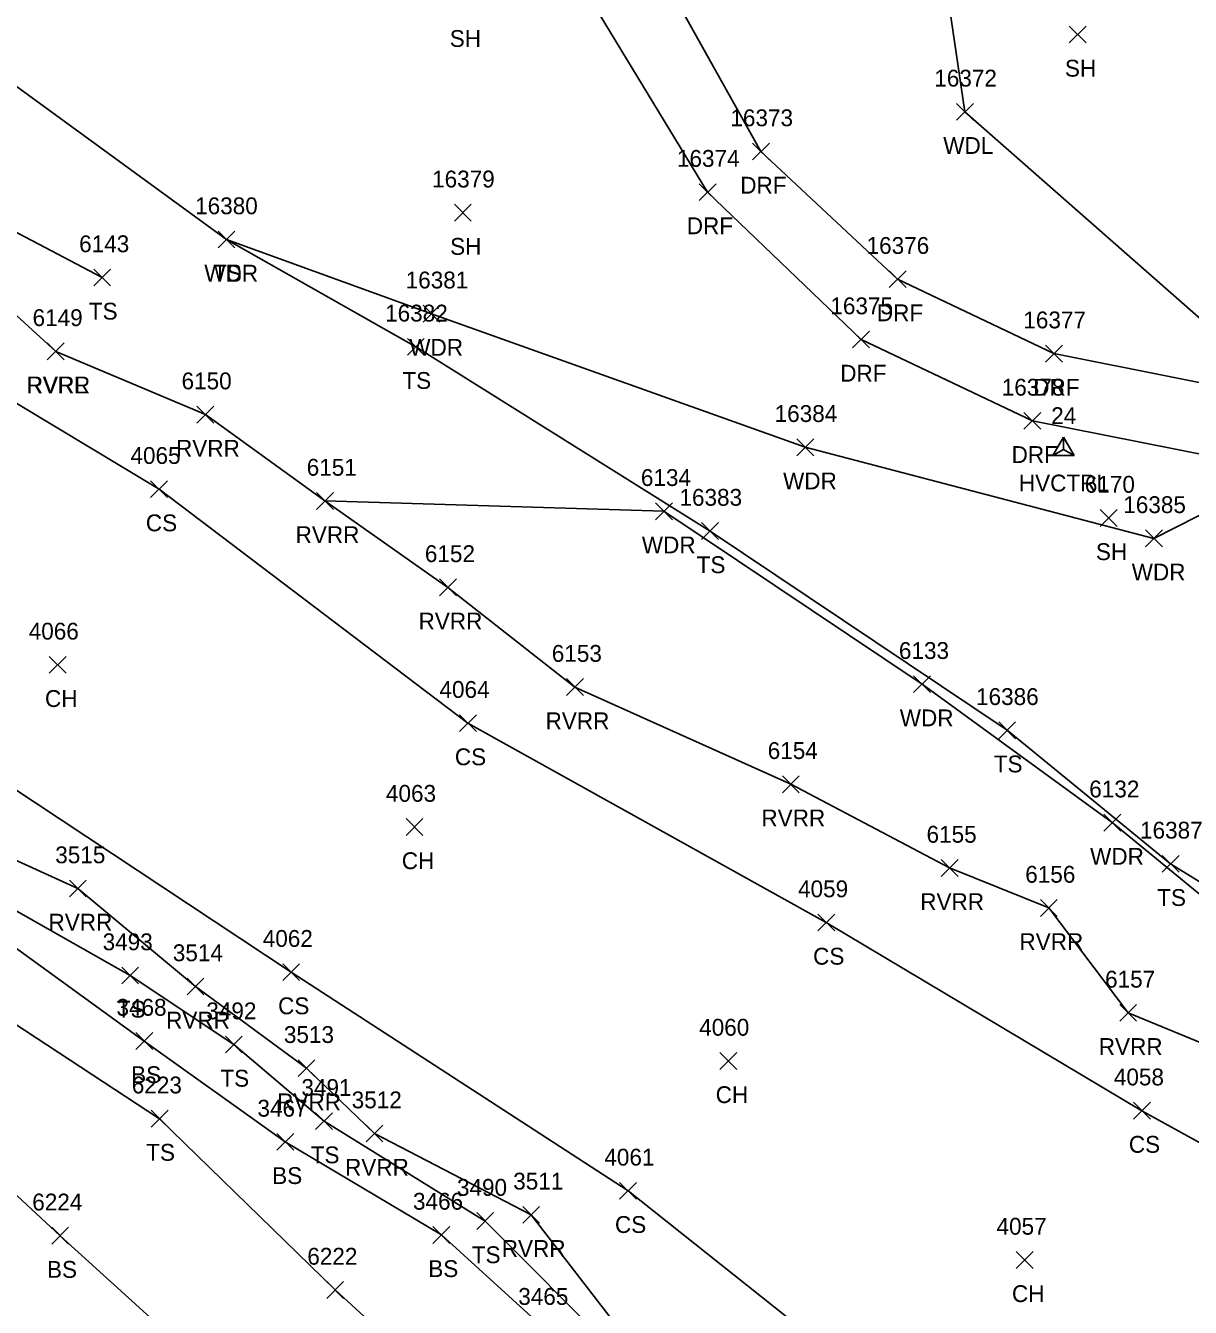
# Model space of a CAD drawing. Extents: x 1482574 to 1485769, y 580696 to 595649.
# Drawn here: x 1484308.8 to 1484447.1, y 582869.5 to 583021.7 of the extents above; entities that cross this region are included whole.
import ezdxf

# ---------------------------------------------------------------- set-up
doc = ezdxf.new("R2010")
doc.units = 0
for name, color, linetype in [('C_A', 7, 'Continuous'), ('C_I', 7, 'Continuous'), ('CPSM', 7, 'Continuous'), ('L_A', 7, 'Continuous'), ('L_I', 7, 'Continuous'), ('L_TIC', 7, 'Continuous'), ('LAWA', 7, 'Continuous'), ('LAWE', 7, 'Continuous'), ('LELB', 7, 'Continuous'), ('R_A', 7, 'Continuous'), ('R_I', 7, 'Continuous'), ('R_TIC', 7, 'Continuous'), ('RDF', 7, 'Continuous')]:
    doc.layers.add(name, color=color, linetype=linetype)

msp = doc.modelspace()

# ---------------------------------------------------------------- linework, layer by layer
at = {"layer": 'CPSM'}
for p, q in [((1484430.83, 582970.63), (1484432.08, 582972.8)), ((1484430.83, 582970.63), (1484432.08, 582971.35)), ((1484433.33, 582970.63), (1484432.08, 582972.8)), ((1484432.08, 582971.35), (1484432.08, 582972.8)), ((1484432.08, 582971.35), (1484432.08, 582971.35)), ((1484432.08, 582971.35), (1484433.33, 582970.63)), ((1484430.83, 582970.63), (1484433.33, 582970.63))]:
    msp.add_line(p, q, dxfattribs=at)
at = {"layer": 'L_TIC'}
for points in [[(1484432.76, 583019.61), (1484434.76, 583021.61)], [(1484434.76, 583019.61), (1484432.76, 583021.61)], [(1484419.38, 583010.43), (1484421.38, 583012.43)], [(1484421.38, 583010.43), (1484419.38, 583012.43)], [(1484359.76, 582998.45), (1484361.76, 583000.45)], [(1484361.76, 582998.45), (1484359.76, 583000.45)], [(1484331.69, 582995.27), (1484333.69, 582997.27)], [(1484333.69, 582995.27), (1484331.69, 582997.27)], [(1484331.69, 582995.27), (1484333.69, 582997.27)], [(1484333.69, 582995.27), (1484331.69, 582997.27)], [(1484316.94, 582990.76), (1484318.94, 582992.76)], [(1484318.94, 582990.76), (1484316.94, 582992.76)], [(1484356.04, 582986.46), (1484358.04, 582988.46)], [(1484358.04, 582986.46), (1484356.04, 582988.46)], [(1484311.42, 582981.99), (1484313.42, 582983.99)], [(1484313.42, 582981.99), (1484311.42, 582983.99)], [(1484311.42, 582981.99), (1484313.42, 582983.99)], [(1484313.42, 582981.99), (1484311.42, 582983.99)], [(1484354.17, 582982.53), (1484356.17, 582984.53)], [(1484356.17, 582982.53), (1484354.17, 582984.53)], [(1484329.19, 582974.48), (1484331.19, 582976.48)], [(1484331.19, 582974.48), (1484329.19, 582976.48)], [(1484400.42, 582970.6), (1484402.42, 582972.6)], [(1484402.42, 582970.6), (1484400.42, 582972.6)], [(1484323.68, 582965.62), (1484325.68, 582967.62)], [(1484325.68, 582965.62), (1484323.68, 582967.62)], [(1484343.39, 582964.22), (1484345.39, 582966.22)], [(1484345.39, 582964.22), (1484343.39, 582966.22)], [(1484383.64, 582963), (1484385.64, 582965)], [(1484385.64, 582963), (1484383.64, 582965)], [(1484436.44, 582962.2), (1484438.44, 582964.2)], [(1484438.44, 582962.2), (1484436.44, 582964.2)], [(1484389.11, 582960.65), (1484391.11, 582962.65)], [(1484391.11, 582960.65), (1484389.11, 582962.65)], [(1484441.82, 582959.78), (1484443.82, 582961.78)], [(1484443.82, 582959.78), (1484441.82, 582961.78)], [(1484357.99, 582953.96), (1484359.99, 582955.96)], [(1484359.99, 582953.96), (1484357.99, 582955.96)], [(1484311.65, 582944.76), (1484313.65, 582946.76)], [(1484313.65, 582944.76), (1484311.65, 582946.76)], [(1484373.07, 582942.12), (1484375.07, 582944.12)], [(1484375.07, 582942.12), (1484373.07, 582944.12)], [(1484414.28, 582942.46), (1484416.28, 582944.46)], [(1484416.28, 582942.46), (1484414.28, 582944.46)], [(1484360.37, 582937.84), (1484362.37, 582939.84)], [(1484362.37, 582937.84), (1484360.37, 582939.84)], [(1484424.39, 582936.99), (1484426.39, 582938.99)], [(1484426.39, 582936.99), (1484424.39, 582938.99)], [(1484398.7, 582930.58), (1484400.7, 582932.58)], [(1484400.7, 582930.58), (1484398.7, 582932.58)], [(1484354.02, 582925.5), (1484356.02, 582927.5)], [(1484356.02, 582925.5), (1484354.02, 582927.5)], [(1484436.88, 582926.02), (1484438.88, 582928.02)], [(1484438.88, 582926.02), (1484436.88, 582928.02)], [(1484417.56, 582920.64), (1484419.56, 582922.64)], [(1484419.56, 582920.64), (1484417.56, 582922.64)], [(1484443.8, 582921.13), (1484445.8, 582923.13)], [(1484445.8, 582921.13), (1484443.8, 582923.13)], [(1484314.05, 582918.2), (1484316.05, 582920.2)], [(1484316.05, 582918.2), (1484314.05, 582920.2)], [(1484429.34, 582915.89), (1484431.34, 582917.88)], [(1484431.34, 582915.89), (1484429.34, 582917.88)], [(1484402.91, 582914.16), (1484404.91, 582916.16)], [(1484404.91, 582914.16), (1484402.91, 582916.16)], [(1484320.25, 582907.87), (1484322.25, 582909.87)], [(1484322.25, 582907.87), (1484320.25, 582909.87)], [(1484339.38, 582908.27), (1484341.38, 582910.27)], [(1484341.38, 582908.27), (1484339.38, 582910.27)], [(1484328.01, 582906.57), (1484330.01, 582908.57)], [(1484330.01, 582906.57), (1484328.01, 582908.57)], [(1484438.76, 582903.43), (1484440.76, 582905.42)], [(1484440.76, 582903.43), (1484438.76, 582905.42)], [(1484321.93, 582900.09), (1484323.93, 582902.09)], [(1484323.93, 582900.09), (1484321.93, 582902.09)], [(1484332.56, 582899.67), (1484334.56, 582901.67)], [(1484334.56, 582899.67), (1484332.56, 582901.67)], [(1484341.2, 582896.86), (1484343.2, 582898.86)], [(1484343.2, 582896.86), (1484341.2, 582898.86)], [(1484391.29, 582897.72), (1484393.29, 582899.72)], [(1484393.29, 582897.72), (1484391.29, 582899.72)], [(1484440.4, 582891.82), (1484442.4, 582893.82)], [(1484442.4, 582891.82), (1484440.4, 582893.82)], [(1484323.75, 582890.87), (1484325.75, 582892.87)], [(1484325.75, 582890.87), (1484323.75, 582892.87)], [(1484343.28, 582890.57), (1484345.28, 582892.57)], [(1484345.28, 582890.57), (1484343.28, 582892.57)], [(1484349.26, 582889.1), (1484351.26, 582891.1)], [(1484351.26, 582889.1), (1484349.26, 582891.1)], [(1484338.68, 582888.11), (1484340.68, 582890.11)], [(1484340.68, 582888.11), (1484338.68, 582890.11)], [(1484379.38, 582882.3), (1484381.38, 582884.3)], [(1484381.38, 582882.3), (1484379.38, 582884.3)], [(1484362.41, 582878.71), (1484364.41, 582880.71)], [(1484364.41, 582878.71), (1484362.41, 582880.71)], [(1484367.87, 582879.45), (1484369.87, 582881.45)], [(1484369.87, 582879.45), (1484367.87, 582881.45)], [(1484311.94, 582876.97), (1484313.94, 582878.97)], [(1484313.94, 582876.97), (1484311.94, 582878.97)], [(1484357.21, 582877.06), (1484359.21, 582879.06)], [(1484359.21, 582877.06), (1484357.21, 582879.06)], [(1484426.47, 582874.09), (1484428.47, 582876.09)], [(1484428.47, 582874.09), (1484426.47, 582876.09)], [(1484344.59, 582870.53), (1484346.59, 582872.53)], [(1484346.59, 582870.53), (1484344.59, 582872.53)]]:
    msp.add_lwpolyline(points, dxfattribs=at)
at = {"layer": 'LAWA'}
for points in [[(1484166.5, 583305), (1484186.71, 583318.32), (1484207.96, 583337.82), (1484224.87, 583334.34), (1484236.26, 583316.6), (1484251.29, 583259.82), (1484269.68, 583220.67), (1484274.24, 583198.45), (1484283.35, 583156.3), (1484274.65, 583106.73), (1484279.77, 583065.69), (1484279.06, 583039.61), (1484304.91, 583016.48), (1484332.69, 582996.27), (1484357.04, 582987.46), (1484401.42, 582971.6), (1484442.82, 582960.78), (1484458.56, 582968.76)], [(1484280.82, 583320.56), (1484319.95, 583299.63), (1484329.01, 583276.27), (1484350.98, 583240.27), (1484380.29, 583178.5), (1484384.41, 583134.85), (1484395.92, 583095.41), (1484413.46, 583058.35), (1484420.38, 583011.43), (1484459.52, 582977.04)], [(1484384.64, 582964), (1484344.39, 582965.22)], [(1484530.28, 582859.5), (1484513.47, 582871.54), (1484497.06, 582878), (1484481.98, 582891.13), (1484474.87, 582902.34), (1484459.16, 582909.57), (1484437.88, 582927.02), (1484415.28, 582943.46), (1484384.64, 582964)]]:
    msp.add_lwpolyline(points, dxfattribs=at)
at = {"layer": 'LAWE'}
for points in [[(1484382.48, 582862.81), (1484368.86, 582880.45), (1484350.26, 582890.1), (1484342.2, 582897.86), (1484329.01, 582907.57), (1484315.05, 582919.2), (1484295.8, 582927.96), (1484282.95, 582935.68), (1484267.84, 582946.36), (1484248.77, 582956.68), (1484237.85, 582970.05), (1484228.61, 582973.14), (1484219.7, 582975.22), (1484207.99, 582983.08), (1484191.56, 582993.51), (1484186.34, 583000.76), (1484167.74, 583013.09)], [(1484312.42, 582982.99), (1484296.89, 582997.2)], [(1484312.42, 582982.99), (1484330.19, 582975.48), (1484344.39, 582965.22), (1484358.99, 582954.96), (1484374.06, 582943.12), (1484399.7, 582931.58), (1484418.56, 582921.64), (1484430.34, 582916.89), (1484439.76, 582904.43), (1484455.23, 582898.06), (1484474.03, 582890.11), (1484494.65, 582869.36), (1484502.92, 582865.76), (1484520.87, 582857.7), (1484535.67, 582846.07), (1484548.67, 582831.33)]]:
    msp.add_lwpolyline(points, dxfattribs=at)
at = {"layer": 'LELB'}
for points in [[(1484476.89, 582873.26), (1484441.39, 582892.82), (1484403.91, 582915.16), (1484361.37, 582938.84), (1484324.68, 582966.62), (1484291.83, 582986.37), (1484258.12, 583005.8), (1484225.7, 583027.27), (1484199.36, 583045.39)], [(1484317.94, 582991.76), (1484293.6, 583004.53), (1484273.19, 583019.13), (1484245.78, 583036.89)], [(1484464.85, 582810.97), (1484442.2, 582833.83), (1484411.85, 582858.29), (1484380.38, 582883.3), (1484340.38, 582909.27), (1484303.89, 582933.42), (1484271.86, 582956.89), (1484236.65, 582977.98), (1484206.55, 582995.88), (1484177.64, 583017.6)], [(1484370.65, 582866.76), (1484358.21, 582878.06), (1484339.68, 582889.11), (1484322.93, 582901.09), (1484303.26, 582915.32), (1484286.05, 582922.81), (1484278.06, 582933.83), (1484265.78, 582937.47), (1484250.29, 582951.04), (1484233.8, 582958.81), (1484224.82, 582963.43), (1484221.83, 582964.7), (1484206.31, 582975.38), (1484193.72, 582983.56), (1484179.96, 582998.97)], [(1484332.69, 582996.27), (1484355.17, 582983.53), (1484390.11, 582961.65), (1484425.39, 582937.99), (1484444.8, 582922.13), (1484465.73, 582909.23), (1484488.42, 582893.3)], [(1484457.85, 582802.11), (1484445.99, 582810.71), (1484439.3, 582824.36), (1484428.11, 582840.84), (1484417.83, 582840.33), (1484410.64, 582842.66), (1484407.8, 582849.88), (1484390.44, 582853.41), (1484378.64, 582864.41), (1484363.41, 582879.71), (1484344.28, 582891.57), (1484333.56, 582900.67), (1484321.25, 582908.87), (1484304.77, 582918.23), (1484293.92, 582925.46), (1484281.09, 582936.07), (1484266.06, 582945.3), (1484251.62, 582954.86), (1484245.4, 582956), (1484236.56, 582967.54), (1484226.99, 582970.27)], [(1484324.75, 582891.87), (1484288.71, 582915.49)], [(1484312.94, 582877.97), (1484283.37, 582905.41)], [(1484462.98, 582787.03), (1484442.67, 582800.17), (1484417.67, 582817.14), (1484395.51, 582833.28), (1484370.01, 582849.11), (1484345.59, 582871.53), (1484324.75, 582891.87)], [(1484312.94, 582877.97), (1484331.31, 582861.31), (1484355.68, 582834.35), (1484383.99, 582826.83), (1484412.9, 582811.98), (1484424.44, 582801.9), (1484442.69, 582780.51)]]:
    msp.add_lwpolyline(points, dxfattribs=at)
at = {"layer": 'R_TIC'}
for points in [[(1484395.16, 583005.72), (1484397.16, 583007.72)], [(1484397.16, 583005.72), (1484395.16, 583007.72)], [(1484388.82, 583000.9), (1484390.82, 583002.9)], [(1484390.82, 583000.9), (1484388.82, 583002.9)], [(1484411.39, 582990.56), (1484413.39, 582992.56)], [(1484413.39, 582990.56), (1484411.39, 582992.56)], [(1484407.04, 582983.39), (1484409.04, 582985.39)], [(1484409.04, 582983.39), (1484407.04, 582985.39)], [(1484429.95, 582981.72), (1484431.95, 582983.72)], [(1484431.95, 582981.72), (1484429.95, 582983.72)], [(1484427.39, 582973.73), (1484429.39, 582975.73)], [(1484429.39, 582973.73), (1484427.39, 582975.73)]]:
    msp.add_lwpolyline(points, dxfattribs=at)
at = {"layer": 'RDF'}
for points in [[(1484271.19, 583322.9), (1484265.44, 583296.71), (1484272.54, 583267.07), (1484289.49, 583228.43), (1484304.26, 583195.88), (1484328.59, 583154.66), (1484343.07, 583111.89), (1484351.87, 583085.06), (1484366.78, 583039.87), (1484389.82, 583001.9), (1484408.04, 582984.39), (1484428.39, 582974.73), (1484458.56, 582968.76)], [(1484280.82, 583320.56), (1484274.69, 583298.11), (1484280.69, 583272.33), (1484296.9, 583231.49), (1484312.04, 583199.49), (1484337.41, 583158.96), (1484351.79, 583116.93), (1484360.55, 583088.24), (1484375.9, 583042.95), (1484396.16, 583006.72), (1484412.39, 582991.56), (1484430.95, 582982.72), (1484459.52, 582977.04)]]:
    msp.add_lwpolyline(points, dxfattribs=at)

# ---------------------------------------------------------------- texts
at = {"layer": 'C_A'}
msp.add_text('HVCTRL', height=2, dxfattribs=at).set_placement((1484426.78, 582966.35))
at = {"layer": 'C_I'}
msp.add_text('24', height=2, dxfattribs=at).set_placement((1484430.62, 582974.35))
at = {"layer": 'L_A'}
for s, p in [('SH', (1484359.2, 583019.14)), ('SH', (1484432.25, 583015.61)), ('WDL', (1484417.8, 583006.43)), ('SH', (1484359.25, 582994.45)), ('WDR', (1484330.06, 582991.27)), ('TS', (1484331.1, 582991.27)), ('TS', (1484316.35, 582986.76)), ('WDR', (1484354.4, 582982.46)), ('TS', (1484353.58, 582978.53)), ('RVRR', (1484308.93, 582977.99)), ('RVRL', (1484308.99, 582977.99)), ('RVRR', (1484326.7, 582970.48)), ('WDR', (1484398.78, 582966.6)), ('CS', (1484323.12, 582961.62)), ('RVRR', (1484340.9, 582960.22)), ('WDR', (1484382.01, 582959)), ('SH', (1484435.93, 582958.2)), ('TS', (1484388.52, 582956.65)), ('WDR', (1484440.18, 582955.78)), ('RVRR', (1484355.5, 582949.96)), ('CH', (1484311.14, 582940.76)), ('RVRR', (1484370.58, 582938.12)), ('WDR', (1484412.64, 582938.46)), ('CS', (1484359.81, 582933.84)), ('TS', (1484423.8, 582932.99)), ('RVRR', (1484396.21, 582926.58)), ('CH', (1484353.51, 582921.5)), ('WDR', (1484435.24, 582922.02)), ('RVRR', (1484415.07, 582916.64)), ('TS', (1484443.21, 582917.13)), ('RVRR', (1484311.56, 582914.2)), ('RVRR', (1484426.85, 582911.89)), ('CS', (1484402.35, 582910.16)), ('TS', (1484319.66, 582903.87)), ('CS', (1484338.82, 582904.27)), ('RVRR', (1484325.52, 582902.57)), ('RVRR', (1484436.27, 582899.43)), ('BS', (1484321.37, 582896.09)), ('TS', (1484331.97, 582895.67)), ('CH', (1484390.78, 582893.72)), ('RVRR', (1484338.71, 582892.86)), ('CS', (1484439.84, 582887.82)), ('TS', (1484323.16, 582886.87)), ('TS', (1484342.69, 582886.57)), ('BS', (1484338.12, 582884.11)), ('RVRR', (1484346.77, 582885.1)), ('CS', (1484378.82, 582878.3)), ('RVRR', (1484365.38, 582875.45)), ('TS', (1484361.82, 582874.71)), ('BS', (1484311.38, 582872.97)), ('BS', (1484356.65, 582873.06)), ('CH', (1484425.96, 582870.09))]:
    msp.add_text(s, height=2, dxfattribs=at).set_placement(p)
at = {"layer": 'L_I'}
for s, p in [('16372', (1484416.74, 583014.43)), ('16379', (1484357.11, 583002.45)), ('16380', (1484328.97, 582999.27)), ('16380', (1484328.97, 582999.27)), ('6143', (1484315.2, 582994.76)), ('16381', (1484353.97, 582990.46)), ('16382', (1484351.53, 582986.53)), ('6149', (1484309.67, 582985.99)), ('6149', (1484309.67, 582985.99)), ('6150', (1484327.36, 582978.48)), ('16384', (1484397.78, 582974.6)), ('4065', (1484321.29, 582969.62)), ('6151', (1484342.22, 582968.22)), ('6134', (1484381.9, 582967)), ('6170', (1484434.61, 582966.2)), ('16383', (1484386.48, 582964.65)), ('16385', (1484439.18, 582963.78)), ('6152', (1484356.25, 582957.96)), ('4066', (1484309.21, 582948.76)), ('6153', (1484371.32, 582946.12)), ('6133', (1484412.54, 582946.46)), ('4064', (1484357.98, 582941.84)), ('16386', (1484421.7, 582940.99)), ('6154', (1484396.96, 582934.58)), ('6132', (1484435.14, 582930.02)), ('4063', (1484351.63, 582929.5)), ('6155', (1484415.82, 582924.64)), ('16387', (1484441.17, 582925.13)), ('3515', (1484312.36, 582922.2)), ('6156', (1484427.54, 582919.89)), ('4059', (1484400.56, 582918.16)), ('3493', (1484317.99, 582911.87)), ('4062', (1484337, 582912.27)), ('3514', (1484326.32, 582910.57)), ('6157', (1484437.02, 582907.43)), ('3468', (1484319.63, 582904.09)), ('3492', (1484330.3, 582903.67)), ('3513', (1484339.51, 582900.86)), ('4060', (1484388.82, 582901.72)), ('6223', (1484321.45, 582894.87)), ('4058', (1484438.06, 582895.82)), ('3491', (1484341.59, 582894.57)), ('3467', (1484336.37, 582892.11)), ('3512', (1484347.56, 582893.1)), ('4061', (1484377.56, 582886.3)), ('3490', (1484360.06, 582882.71)), ('3511', (1484366.74, 582883.45)), ('3466', (1484354.84, 582881.06)), ('6224', (1484309.63, 582880.97)), ('4057', (1484424.13, 582878.09)), ('6222', (1484342.29, 582874.53)), ('3465', (1484367.34, 582869.76))]:
    msp.add_text(s, height=2, dxfattribs=at).set_placement(p)
at = {"layer": 'R_A'}
for p in [(1484393.7, 583001.72), (1484387.35, 582996.9), (1484409.92, 582986.56), (1484405.57, 582979.39), (1484428.49, 582977.72), (1484425.92, 582969.73)]:
    msp.add_text('DRF', height=2, dxfattribs=at).set_placement(p)
at = {"layer": 'R_I'}
for s, p in [('16373', (1484392.53, 583009.72)), ('16374', (1484386.18, 583004.9)), ('16376', (1484408.7, 582994.56)), ('16375', (1484404.4, 582987.39)), ('16377', (1484427.31, 582985.72)), ('16378', (1484424.75, 582977.73))]:
    msp.add_text(s, height=2, dxfattribs=at).set_placement(p)

doc.saveas('drawing.dxf')
